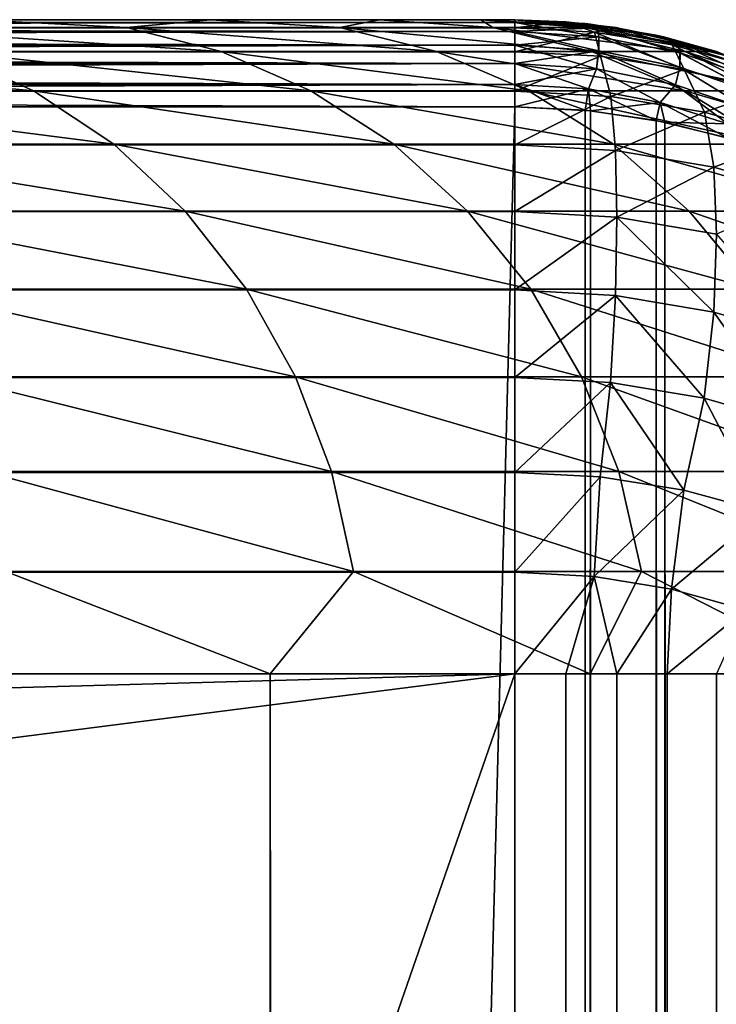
# Model space of a CAD drawing. Extents: x -547 to 547, y 0 to 578.
# Tile 470 of 472: x 544.36 to 545.96, y 575.74 to 578. Entities that reach past the tile are written whole.
import ezdxf

# ---------------------------------------------------------------- set-up
doc = ezdxf.new("R2010")
doc.units = 0
doc.header["$LTSCALE"] = 65.185185
for name, color, linetype in [('198', 7, 'CONTINUOUS'), ('199', 7, 'CONTINUOUS'), ('2', 7, 'CONTINUOUS'), ('20', 7, 'CONTINUOUS'), ('200', 7, 'CONTINUOUS'), ('225', 7, 'CONTINUOUS'), ('226', 7, 'CONTINUOUS'), ('228', 7, 'CONTINUOUS'), ('230', 7, 'CONTINUOUS'), ('3', 7, 'CONTINUOUS'), ('329', 7, 'CONTINUOUS'), ('333', 7, 'CONTINUOUS'), ('335', 7, 'CONTINUOUS'), ('719', 7, 'CONTINUOUS'), ('723', 7, 'CONTINUOUS'), ('724', 7, 'CONTINUOUS'), ('725', 7, 'CONTINUOUS'), ('734', 7, 'CONTINUOUS')]:
    doc.layers.add(name, color=color, linetype=linetype)

msp = doc.modelspace()

# ---------------------------------------------------------------- linework, layer by layer
at = {"layer": '198', "color": 7, "linetype": 'CONTINUOUS'}
for points in [[(545.5, 577.8, 42.9), (545.5, 1.5, 42.9), (545.6174, 1.5, 42.8954), (545.5, 577.8, 42.9)], [(545.6614, 577.7925, 42.8913), (545.5, 577.8, 42.9), (545.6174, 1.5, 42.8954), (545.6614, 577.7925, 42.8913)], [(545.7343, 1.5, 42.8816), (545.6614, 577.7925, 42.8913), (545.6174, 1.5, 42.8954), (545.7343, 1.5, 42.8816)], [(545.8246, 577.7692, 42.8645), (545.6614, 577.7925, 42.8913), (545.7343, 1.5, 42.8816), (545.8246, 577.7692, 42.8645)], [(545.8498, 1.5, 42.8587), (545.8246, 577.7692, 42.8645), (545.7343, 1.5, 42.8816), (545.8498, 1.5, 42.8587)], [(545.9885, 577.7291, 42.8182), (545.8246, 577.7692, 42.8645), (545.9632, 1.5, 42.8267), (545.9885, 577.7291, 42.8182)], [(545.9632, 1.5, 42.8267), (545.8246, 577.7692, 42.8645), (545.8498, 1.5, 42.8587), (545.9632, 1.5, 42.8267)]]:
    msp.add_3dface(points, dxfattribs=at)
at = {"layer": '199', "color": 7, "linetype": 'CONTINUOUS'}
for points in [[(545.5, 578, 42.7), (545.6614, 577.9913, 42.6925), (545.5, 578, -67.8), (545.5, 578, 42.7)], [(545.5, 578, -67.8), (545.6614, 577.9913, 42.6925), (545.6737, 577.9899, -67.7912), (545.5, 578, -67.8)], [(545.6614, 577.9913, 42.6925), (545.8246, 577.9645, 42.6692), (545.6737, 577.9899, -67.7912), (545.6614, 577.9913, 42.6925)], [(545.6737, 577.9899, -67.7912), (545.8246, 577.9645, 42.6692), (545.8446, 577.9599, -67.7652), (545.6737, 577.9899, -67.7912)], [(545.8246, 577.9645, 42.6692), (545.9885, 577.9182, 42.6291), (545.8446, 577.9599, -67.7652), (545.8246, 577.9645, 42.6692)], [(545.8446, 577.9599, -67.7652), (545.9885, 577.9182, 42.6291), (546.0093, 577.9109, -67.7228), (545.8446, 577.9599, -67.7652)]]:
    msp.add_3dface(points, dxfattribs=at)
at = {"layer": '2', "color": 7, "linetype": 'CONTINUOUS'}
for points in [[(530.5, 578, -67.8), (530.5, 578, 42.7), (545.5, 578, 42.7), (530.5, 578, -67.8)], [(530.5, 578, -67.8), (545.5, 578, 42.7), (545.5, 578, -67.8), (530.5, 578, -67.8)]]:
    msp.add_3dface(points, dxfattribs=at)
at = {"layer": '20', "color": 7, "linetype": 'CONTINUOUS'}
for points in [[(530.5, 577.8, 42.9), (530.5, 551.5, 42.9), (545.5, 1.5, 42.9), (530.5, 577.8, 42.9)], [(545.5, 577.8, 42.9), (530.5, 577.8, 42.9), (545.5, 1.5, 42.9), (545.5, 577.8, 42.9)]]:
    msp.add_3dface(points, dxfattribs=at)
at = {"layer": '200', "color": 7, "linetype": 'CONTINUOUS'}
for points in [[(545.5, 1.5, -68), (545.5, 577.8, -68), (545.6737, 577.7912, -67.9899), (545.5, 1.5, -68)], [(545.5, 1.5, -68), (545.6737, 577.7912, -67.9899), (545.7347, 1.5, -67.9815), (545.5, 1.5, -68)], [(545.6737, 577.7912, -67.9899), (545.8446, 577.7652, -67.9599), (545.7347, 1.5, -67.9815), (545.6737, 577.7912, -67.9899)], [(545.7347, 1.5, -67.9815), (545.8446, 577.7652, -67.9599), (545.834, 1.5, -67.9623), (545.7347, 1.5, -67.9815)], [(545.834, 1.5, -67.9623), (545.8446, 577.7652, -67.9599), (545.9636, 1.5, -67.9266), (545.834, 1.5, -67.9623)], [(545.8446, 577.7652, -67.9599), (546.0093, 577.7228, -67.9109), (545.9636, 1.5, -67.9266), (545.8446, 577.7652, -67.9599)]]:
    msp.add_3dface(points, dxfattribs=at)
at = {"layer": '225', "color": 7, "linetype": 'CONTINUOUS'}
for points in [[(530.5, 578, -67.8), (545.5, 578, -67.8), (545.5, 577.9932, -67.8518), (530.5, 578, -67.8)], [(530.5, 577.9932, -67.8518), (530.5, 578, -67.8), (545.5, 577.9932, -67.8518), (530.5, 577.9932, -67.8518)], [(530.5, 577.9732, -67.9), (530.5, 577.9932, -67.8518), (545.5, 577.9932, -67.8518), (530.5, 577.9732, -67.9)], [(545.5, 577.9732, -67.9), (530.5, 577.9732, -67.9), (545.5, 577.9932, -67.8518), (545.5, 577.9732, -67.9)], [(530.5, 577.9413, -67.9415), (530.5, 577.9732, -67.9), (545.5, 577.9732, -67.9), (530.5, 577.9413, -67.9415)], [(545.5, 577.9413, -67.9415), (530.5, 577.9413, -67.9415), (545.5, 577.9732, -67.9), (545.5, 577.9413, -67.9415)], [(530.5, 577.8999, -67.9733), (530.5, 577.9413, -67.9415), (545.5, 577.8999, -67.9733), (530.5, 577.8999, -67.9733)], [(545.5, 577.8999, -67.9733), (530.5, 577.9413, -67.9415), (545.5, 577.9413, -67.9415), (545.5, 577.8999, -67.9733)], [(530.5, 577.8516, -67.9932), (530.5, 577.8999, -67.9733), (545.5, 577.8516, -67.9932), (530.5, 577.8516, -67.9932)], [(545.5, 577.8516, -67.9932), (530.5, 577.8999, -67.9733), (545.5, 577.8999, -67.9733), (545.5, 577.8516, -67.9932)], [(545.5, 577.8, -68), (530.5, 577.8, -68), (530.5, 577.8516, -67.9932), (545.5, 577.8, -68)], [(545.5, 577.8, -68), (530.5, 577.8516, -67.9932), (545.5, 577.8516, -67.9932), (545.5, 577.8, -68)]]:
    msp.add_3dface(points, dxfattribs=at)
at = {"layer": '226', "color": 7, "linetype": 'CONTINUOUS'}
for points in [[(545.5, 578, -67.8), (545.6737, 577.9899, -67.7912), (545.5, 577.9932, -67.8518), (545.5, 578, -67.8)], [(545.5, 577.9932, -67.8518), (545.6737, 577.9899, -67.7912), (545.6899, 577.9811, -67.8415), (545.5, 577.9932, -67.8518)], [(545.5, 577.9732, -67.9), (545.5, 577.9932, -67.8518), (545.6899, 577.9811, -67.8415), (545.5, 577.9732, -67.9)], [(545.5, 577.9732, -67.9), (545.6899, 577.9811, -67.8415), (545.6927, 577.9606, -67.8895), (545.5, 577.9732, -67.9)], [(545.6737, 577.9899, -67.7912), (545.8446, 577.9599, -67.7652), (545.6899, 577.9811, -67.8415), (545.6737, 577.9899, -67.7912)], [(545.6899, 577.9811, -67.8415), (545.8446, 577.9599, -67.7652), (545.8741, 577.9456, -67.8115), (545.6899, 577.9811, -67.8415)], [(545.6899, 577.9811, -67.8415), (545.8741, 577.9456, -67.8115), (545.8793, 577.9237, -67.8586), (545.6899, 577.9811, -67.8415)], [(545.6927, 577.9606, -67.8895), (545.6899, 577.9811, -67.8415), (545.8793, 577.9237, -67.8586), (545.6927, 577.9606, -67.8895)], [(545.5, 577.9413, -67.9415), (545.5, 577.9732, -67.9), (545.6927, 577.9606, -67.8895), (545.5, 577.9413, -67.9415)], [(545.5, 577.9413, -67.9415), (545.6927, 577.9606, -67.8895), (545.6926, 577.9285, -67.9308), (545.5, 577.9413, -67.9415)], [(545.6926, 577.9285, -67.9308), (545.6927, 577.9606, -67.8895), (545.8787, 577.8911, -67.8994), (545.6926, 577.9285, -67.9308)], [(545.6927, 577.9606, -67.8895), (545.8793, 577.9237, -67.8586), (545.8787, 577.8911, -67.8994), (545.6927, 577.9606, -67.8895)], [(545.8446, 577.9599, -67.7652), (546.0093, 577.9109, -67.7228), (545.8741, 577.9456, -67.8115), (545.8446, 577.9599, -67.7652)], [(545.5, 577.8999, -67.9733), (545.5, 577.9413, -67.9415), (545.6926, 577.9285, -67.9308), (545.5, 577.8999, -67.9733)], [(545.8741, 577.9456, -67.8115), (546.0093, 577.9109, -67.7228), (546.0481, 577.8891, -67.7635), (545.8741, 577.9456, -67.8115)], [(545.8741, 577.9456, -67.8115), (546.0481, 577.8891, -67.7635), (546.0547, 577.8652, -67.8095), (545.8741, 577.9456, -67.8115)], [(545.8793, 577.9237, -67.8586), (545.8741, 577.9456, -67.8115), (546.0547, 577.8652, -67.8095), (545.8793, 577.9237, -67.8586)], [(545.5, 577.8999, -67.9733), (545.6926, 577.9285, -67.9308), (545.6876, 577.8874, -67.9628), (545.5, 577.8999, -67.9733)], [(545.6876, 577.8874, -67.9628), (545.6926, 577.9285, -67.9308), (545.8689, 577.851, -67.932), (545.6876, 577.8874, -67.9628)], [(545.6926, 577.9285, -67.9308), (545.8787, 577.8911, -67.8994), (545.8689, 577.851, -67.932), (545.6926, 577.9285, -67.9308)], [(545.8787, 577.8911, -67.8994), (545.8793, 577.9237, -67.8586), (546.0531, 577.8318, -67.8496), (545.8787, 577.8911, -67.8994)], [(545.8793, 577.9237, -67.8586), (546.0547, 577.8652, -67.8095), (546.0531, 577.8318, -67.8496), (545.8793, 577.9237, -67.8586)], [(545.5, 577.8516, -67.9932), (545.5, 577.8999, -67.9733), (545.6876, 577.8874, -67.9628), (545.5, 577.8516, -67.9932)], [(545.5, 577.8516, -67.9932), (545.6876, 577.8874, -67.9628), (545.6694, 577.8411, -67.9842), (545.5, 577.8516, -67.9932)], [(545.6694, 577.8411, -67.9842), (545.6876, 577.8874, -67.9628), (545.8338, 577.8103, -67.9577), (545.6694, 577.8411, -67.9842)], [(545.6876, 577.8874, -67.9628), (545.8689, 577.851, -67.932), (545.8338, 577.8103, -67.9577), (545.6876, 577.8874, -67.9628)], [(545.8689, 577.851, -67.932), (545.8787, 577.8911, -67.8994), (546.0386, 577.7934, -67.8831), (545.8689, 577.851, -67.932)], [(545.8787, 577.8911, -67.8994), (546.0531, 577.8318, -67.8496), (546.0386, 577.7934, -67.8831), (545.8787, 577.8911, -67.8994)], [(545.5, 577.8, -68), (545.5, 577.8516, -67.9932), (545.6694, 577.8411, -67.9842), (545.5, 577.8, -68)], [(545.8338, 577.8103, -67.9577), (545.8689, 577.851, -67.932), (545.9889, 577.7614, -67.9155), (545.8338, 577.8103, -67.9577)], [(545.8689, 577.851, -67.932), (546.0386, 577.7934, -67.8831), (545.9889, 577.7614, -67.9155), (545.8689, 577.851, -67.932)], [(545.6737, 577.7912, -67.9899), (545.5, 577.8, -68), (545.6694, 577.8411, -67.9842), (545.6737, 577.7912, -67.9899)], [(545.6737, 577.7912, -67.9899), (545.6694, 577.8411, -67.9842), (545.8338, 577.8103, -67.9577), (545.6737, 577.7912, -67.9899)], [(545.8446, 577.7652, -67.9599), (545.6737, 577.7912, -67.9899), (545.8338, 577.8103, -67.9577), (545.8446, 577.7652, -67.9599)], [(545.8446, 577.7652, -67.9599), (545.8338, 577.8103, -67.9577), (545.9889, 577.7614, -67.9155), (545.8446, 577.7652, -67.9599)], [(546.0093, 577.7228, -67.9109), (545.8446, 577.7652, -67.9599), (545.9889, 577.7614, -67.9155), (546.0093, 577.7228, -67.9109)]]:
    msp.add_3dface(points, dxfattribs=at)
at = {"layer": '228', "color": 7, "linetype": 'CONTINUOUS'}
for points in [[(545.5, 578, 42.7), (530.5, 578, 42.7), (530.5, 577.9932, 42.7518), (545.5, 578, 42.7)], [(545.5, 577.9932, 42.7518), (545.5, 578, 42.7), (530.5, 577.9932, 42.7518), (545.5, 577.9932, 42.7518)], [(545.5, 577.9732, 42.8), (545.5, 577.9932, 42.7518), (530.5, 577.9932, 42.7518), (545.5, 577.9732, 42.8)], [(530.5, 577.9732, 42.8), (545.5, 577.9732, 42.8), (530.5, 577.9932, 42.7518), (530.5, 577.9732, 42.8)], [(545.5, 577.9413, 42.8415), (545.5, 577.9732, 42.8), (530.5, 577.9732, 42.8), (545.5, 577.9413, 42.8415)], [(530.5, 577.9413, 42.8415), (545.5, 577.9413, 42.8415), (530.5, 577.9732, 42.8), (530.5, 577.9413, 42.8415)], [(545.5, 577.8999, 42.8733), (545.5, 577.9413, 42.8415), (530.5, 577.8999, 42.8733), (545.5, 577.8999, 42.8733)], [(530.5, 577.8999, 42.8733), (545.5, 577.9413, 42.8415), (530.5, 577.9413, 42.8415), (530.5, 577.8999, 42.8733)], [(545.5, 577.8516, 42.8932), (545.5, 577.8999, 42.8733), (530.5, 577.8516, 42.8932), (545.5, 577.8516, 42.8932)], [(530.5, 577.8516, 42.8932), (545.5, 577.8999, 42.8733), (530.5, 577.8999, 42.8733), (530.5, 577.8516, 42.8932)], [(530.5, 577.8, 42.9), (545.5, 577.8, 42.9), (545.5, 577.8516, 42.8932), (530.5, 577.8, 42.9)], [(530.5, 577.8, 42.9), (545.5, 577.8516, 42.8932), (530.5, 577.8516, 42.8932), (530.5, 577.8, 42.9)]]:
    msp.add_3dface(points, dxfattribs=at)
at = {"layer": '230', "color": 7, "linetype": 'CONTINUOUS'}
for points in [[(545.6614, 577.9913, 42.6925), (545.5, 578, 42.7), (545.6898, 577.9811, 42.7415), (545.6614, 577.9913, 42.6925)], [(545.5, 578, 42.7), (545.5, 577.9932, 42.7518), (545.6898, 577.9811, 42.7415), (545.5, 578, 42.7)], [(545.5, 577.9732, 42.8), (545.6927, 577.9606, 42.7895), (545.5, 577.9932, 42.7518), (545.5, 577.9732, 42.8)], [(545.5, 577.9932, 42.7518), (545.6927, 577.9606, 42.7895), (545.6898, 577.9811, 42.7415), (545.5, 577.9932, 42.7518)], [(545.8246, 577.9645, 42.6692), (545.6614, 577.9913, 42.6925), (545.6898, 577.9811, 42.7415), (545.8246, 577.9645, 42.6692)], [(545.8246, 577.9645, 42.6692), (545.6898, 577.9811, 42.7415), (545.8741, 577.9456, 42.7115), (545.8246, 577.9645, 42.6692)], [(545.6927, 577.9606, 42.7895), (545.8792, 577.9237, 42.7586), (545.6898, 577.9811, 42.7415), (545.6927, 577.9606, 42.7895)], [(545.6898, 577.9811, 42.7415), (545.8792, 577.9237, 42.7586), (545.8741, 577.9456, 42.7115), (545.6898, 577.9811, 42.7415)], [(545.5, 577.9413, 42.8415), (545.6925, 577.9285, 42.8308), (545.5, 577.9732, 42.8), (545.5, 577.9413, 42.8415)], [(545.5, 577.9732, 42.8), (545.6925, 577.9285, 42.8308), (545.6927, 577.9606, 42.7895), (545.5, 577.9732, 42.8)], [(545.6925, 577.9285, 42.8308), (545.8786, 577.8911, 42.7994), (545.6927, 577.9606, 42.7895), (545.6925, 577.9285, 42.8308)], [(545.6927, 577.9606, 42.7895), (545.8786, 577.8911, 42.7994), (545.8792, 577.9237, 42.7586), (545.6927, 577.9606, 42.7895)], [(545.9885, 577.9182, 42.6291), (545.8246, 577.9645, 42.6692), (545.8741, 577.9456, 42.7115), (545.9885, 577.9182, 42.6291)], [(545.5, 577.8999, 42.8733), (545.6876, 577.8874, 42.8628), (545.5, 577.9413, 42.8415), (545.5, 577.8999, 42.8733)], [(545.5, 577.9413, 42.8415), (545.6876, 577.8874, 42.8628), (545.6925, 577.9285, 42.8308), (545.5, 577.9413, 42.8415)], [(545.9885, 577.9182, 42.6291), (545.8741, 577.9456, 42.7115), (546.0481, 577.8891, 42.6635), (545.9885, 577.9182, 42.6291)], [(545.8792, 577.9237, 42.7586), (546.0546, 577.8652, 42.7095), (545.8741, 577.9456, 42.7115), (545.8792, 577.9237, 42.7586)], [(545.8741, 577.9456, 42.7115), (546.0546, 577.8652, 42.7095), (546.0481, 577.8891, 42.6635), (545.8741, 577.9456, 42.7115)], [(545.6876, 577.8874, 42.8628), (545.8688, 577.851, 42.832), (545.6925, 577.9285, 42.8308), (545.6876, 577.8874, 42.8628)], [(545.6925, 577.9285, 42.8308), (545.8688, 577.851, 42.832), (545.8786, 577.8911, 42.7994), (545.6925, 577.9285, 42.8308)], [(545.8786, 577.8911, 42.7994), (546.0531, 577.8318, 42.7497), (545.8792, 577.9237, 42.7586), (545.8786, 577.8911, 42.7994)], [(545.8792, 577.9237, 42.7586), (546.0531, 577.8318, 42.7497), (546.0546, 577.8652, 42.7095), (545.8792, 577.9237, 42.7586)], [(545.5, 577.8516, 42.8932), (545.6693, 577.8411, 42.8842), (545.5, 577.8999, 42.8733), (545.5, 577.8516, 42.8932)], [(545.5, 577.8999, 42.8733), (545.6693, 577.8411, 42.8842), (545.6876, 577.8874, 42.8628), (545.5, 577.8999, 42.8733)], [(545.6693, 577.8411, 42.8842), (545.8336, 577.8104, 42.8578), (545.6876, 577.8874, 42.8628), (545.6693, 577.8411, 42.8842)], [(545.6876, 577.8874, 42.8628), (545.8336, 577.8104, 42.8578), (545.8688, 577.851, 42.832), (545.6876, 577.8874, 42.8628)], [(545.8688, 577.851, 42.832), (546.0385, 577.7934, 42.7831), (545.8786, 577.8911, 42.7994), (545.8688, 577.851, 42.832)], [(545.8786, 577.8911, 42.7994), (546.0385, 577.7934, 42.7831), (546.0531, 577.8318, 42.7497), (545.8786, 577.8911, 42.7994)], [(545.5, 577.8, 42.9), (545.6614, 577.7925, 42.8913), (545.5, 577.8516, 42.8932), (545.5, 577.8, 42.9)], [(545.5, 577.8516, 42.8932), (545.6614, 577.7925, 42.8913), (545.6693, 577.8411, 42.8842), (545.5, 577.8516, 42.8932)], [(545.8336, 577.8104, 42.8578), (545.9887, 577.7615, 42.8156), (545.8688, 577.851, 42.832), (545.8336, 577.8104, 42.8578)], [(545.8688, 577.851, 42.832), (545.9887, 577.7615, 42.8156), (546.0385, 577.7934, 42.7831), (545.8688, 577.851, 42.832)], [(545.6614, 577.7925, 42.8913), (545.8246, 577.7692, 42.8645), (545.6693, 577.8411, 42.8842), (545.6614, 577.7925, 42.8913)], [(545.6693, 577.8411, 42.8842), (545.8246, 577.7692, 42.8645), (545.8336, 577.8104, 42.8578), (545.6693, 577.8411, 42.8842)], [(545.8246, 577.7692, 42.8645), (545.9885, 577.7291, 42.8182), (545.8336, 577.8104, 42.8578), (545.8246, 577.7692, 42.8645)], [(545.8336, 577.8104, 42.8578), (545.9885, 577.7291, 42.8182), (545.9887, 577.7615, 42.8156), (545.8336, 577.8104, 42.8578)]]:
    msp.add_3dface(points, dxfattribs=at)
at = {"layer": '3', "color": 7, "linetype": 'CONTINUOUS'}
for points in [[(530.5, 577.8, -68), (545.5, 577.8, -68), (530.5, 1.5, -68), (530.5, 577.8, -68)], [(530.5, 1.5, -68), (545.5, 577.8, -68), (545.5, 1.5, -68), (530.5, 1.5, -68)]]:
    msp.add_3dface(points, dxfattribs=at)
at = {"layer": '329', "color": 7, "linetype": 'CONTINUOUS'}
for points in [[(545.5, 578, 46), (545.5, 578, 44.5), (-545.5, 578, 44.5), (545.5, 578, 46)], [(545.4222, 578, 47.7844), (545.5, 578, 46), (-545.5, 578, 44.5), (545.4222, 578, 47.7844)], [(544.2642, 578, 53.01), (544.8019, 578, 51.3041), (-545.5, 578, 44.5), (544.2642, 578, 53.01)], [(544.8019, 578, 51.3041), (545.1889, 578, 49.558), (-545.5, 578, 44.5), (544.8019, 578, 51.3041)], [(545.1889, 578, 49.558), (545.4222, 578, 47.7844), (-545.5, 578, 44.5), (545.1889, 578, 49.558)]]:
    msp.add_3dface(points, dxfattribs=at)
at = {"layer": '333', "color": 7, "linetype": 'CONTINUOUS'}
for points in [[(544.9388, 576.5, 55.2976), (544.0526, 576.5, 57), (544.9388, 1.5, 55.2976), (544.9388, 576.5, 55.2976)], [(544.9388, 1.5, 55.2976), (544.0526, 576.5, 57), (544.0526, 1.5, 57), (544.9388, 1.5, 55.2976)], [(545.6732, 576.5, 53.5244), (544.9388, 576.5, 55.2976), (545.6732, 1.5, 53.5244), (545.6732, 576.5, 53.5244)], [(545.6732, 1.5, 53.5244), (544.9388, 576.5, 55.2976), (544.9388, 1.5, 55.2976), (545.6732, 1.5, 53.5244)], [(546.2504, 576.5, 51.694), (545.6732, 576.5, 53.5244), (546.2504, 1.5, 51.694), (546.2504, 576.5, 51.694)], [(546.2504, 1.5, 51.694), (545.6732, 576.5, 53.5244), (545.6732, 1.5, 53.5244), (546.2504, 1.5, 51.694)]]:
    msp.add_3dface(points, dxfattribs=at)
at = {"layer": '335', "color": 7, "linetype": 'CONTINUOUS'}
for points in [[(-349, 551.5, 43), (-545.5, 576.5, 43), (545.5, 576.5, 43), (-349, 551.5, 43)], [(349, 551.5, 43), (-349, 551.5, 43), (545.5, 576.5, 43), (349, 551.5, 43)], [(349, 9.5, 43), (349, 551.5, 43), (545.5, 576.5, 43), (349, 9.5, 43)], [(545.5, 1.5, 43), (349, 9.5, 43), (545.5, 576.5, 43), (545.5, 1.5, 43)]]:
    msp.add_3dface(points, dxfattribs=at)
at = {"layer": '719', "color": 7, "linetype": 'CONTINUOUS'}
for points in [[(-545.5, 578, 44.5), (545.5, 578, 44.5), (545.5, 577.9815, 44.2653), (-545.5, 578, 44.5)], [(-545.5, 577.9815, 44.2653), (-545.5, 578, 44.5), (545.5, 577.9815, 44.2653), (-545.5, 577.9815, 44.2653)], [(-545.5, 577.9645, 44.1757), (-545.5, 577.9815, 44.2653), (545.5, 577.9265, 44.0363), (-545.5, 577.9645, 44.1757)], [(545.5, 577.9265, 44.0363), (-545.5, 577.9815, 44.2653), (545.5, 577.9815, 44.2653), (545.5, 577.9265, 44.0363)], [(-545.5, 577.9266, 44.0364), (-545.5, 577.9645, 44.1757), (545.5, 577.9265, 44.0363), (-545.5, 577.9266, 44.0364)], [(-545.5, 577.8645, 43.8769), (-545.5, 577.9266, 44.0364), (545.5, 577.9265, 44.0363), (-545.5, 577.8645, 43.8769)], [(545.5, 577.8363, 43.8186), (-545.5, 577.8645, 43.8769), (545.5, 577.9265, 44.0363), (545.5, 577.8363, 43.8186)], [(-545.5, 577.8364, 43.8189), (-545.5, 577.8645, 43.8769), (545.5, 577.8363, 43.8186), (-545.5, 577.8364, 43.8189)], [(-545.5, 577.7181, 43.6247), (-545.5, 577.8364, 43.8189), (545.5, 577.8363, 43.8186), (-545.5, 577.7181, 43.6247)], [(545.5, 577.7131, 43.6178), (-545.5, 577.7181, 43.6247), (545.5, 577.8363, 43.8186), (545.5, 577.7131, 43.6178)], [(-545.5, 577.5605, 43.4392), (-545.5, 577.7181, 43.6247), (545.5, 577.7131, 43.6178), (-545.5, 577.5605, 43.4392)], [(545.5, 577.56, 43.4387), (-545.5, 577.5605, 43.4392), (545.5, 577.7131, 43.6178), (545.5, 577.56, 43.4387)], [(-545.5, 577.5477, 43.4266), (-545.5, 577.5605, 43.4392), (545.5, 577.56, 43.4387), (-545.5, 577.5477, 43.4266)], [(545.5, 577.3807, 43.2858), (-545.5, 577.5477, 43.4266), (545.5, 577.56, 43.4387), (545.5, 577.3807, 43.2858)], [(-545.5, 577.3814, 43.2863), (-545.5, 577.5477, 43.4266), (545.5, 577.3807, 43.2858), (-545.5, 577.3814, 43.2863)], [(-545.5, 577.3675, 43.2763), (-545.5, 577.3814, 43.2863), (545.5, 577.3807, 43.2858), (-545.5, 577.3675, 43.2763)], [(545.5, 577.1797, 43.1628), (-545.5, 577.3675, 43.2763), (545.5, 577.3807, 43.2858), (545.5, 577.1797, 43.1628)], [(-545.5, 577.1863, 43.1662), (-545.5, 577.3675, 43.2763), (545.5, 577.1797, 43.1628), (-545.5, 577.1863, 43.1662)], [(-545.5, 577.0105, 43.0895), (-545.5, 577.1863, 43.1662), (545.5, 577.1797, 43.1628), (-545.5, 577.0105, 43.0895)], [(545.5, 576.962, 43.0729), (-545.5, 577.0105, 43.0895), (545.5, 577.1797, 43.1628), (545.5, 576.962, 43.0729)], [(-545.5, 576.9632, 43.0733), (-545.5, 577.0105, 43.0895), (545.5, 576.962, 43.0729), (-545.5, 576.9632, 43.0733)], [(-545.5, 576.8379, 43.0386), (-545.5, 576.9632, 43.0733), (545.5, 576.962, 43.0729), (-545.5, 576.8379, 43.0386)], [(545.5, 576.7328, 43.0182), (-545.5, 576.8379, 43.0386), (545.5, 576.962, 43.0729), (545.5, 576.7328, 43.0182)], [(-545.5, 576.7343, 43.0184), (-545.5, 576.8379, 43.0386), (545.5, 576.7328, 43.0182), (-545.5, 576.7343, 43.0184)], [(-545.5, 576.6676, 43.0094), (-545.5, 576.7343, 43.0184), (545.5, 576.7328, 43.0182), (-545.5, 576.6676, 43.0094)], [(545.5, 576.5, 43), (-545.5, 576.6676, 43.0094), (545.5, 576.7328, 43.0182), (545.5, 576.5, 43)], [(545.5, 576.5, 43), (-545.5, 576.5, 43), (-545.5, 576.6676, 43.0094), (545.5, 576.5, 43)]]:
    msp.add_3dface(points, dxfattribs=at)
at = {"layer": '723', "color": 7, "linetype": 'CONTINUOUS'}
for points in [[(544.6094, 577.9818, 52.7319), (544.2642, 578, 53.01), (543.9865, 577.9818, 54.3283), (544.6094, 577.9818, 52.7319)], [(544.8019, 578, 51.3041), (544.2642, 578, 53.01), (544.6094, 577.9818, 52.7319), (544.8019, 578, 51.3041)], [(545.0984, 577.9818, 51.0896), (544.8019, 578, 51.3041), (544.6094, 577.9818, 52.7319), (545.0984, 577.9818, 51.0896)], [(545.1889, 578, 49.558), (544.8019, 578, 51.3041), (545.0984, 577.9818, 51.0896), (545.1889, 578, 49.558)], [(545.45, 577.9818, 49.4125), (545.1889, 578, 49.558), (545.0984, 577.9818, 51.0896), (545.45, 577.9818, 49.4125)], [(545.4222, 578, 47.7844), (545.1889, 578, 49.558), (545.45, 577.9818, 49.4125), (545.4222, 578, 47.7844)], [(545.7328, 577.9818, 46), (545.5, 578, 46), (545.4222, 578, 47.7844), (545.7328, 577.9818, 46)], [(545.7328, 577.9818, 46), (545.4222, 578, 47.7844), (545.662, 577.9818, 47.7121), (545.7328, 577.9818, 46)], [(545.662, 577.9818, 47.7121), (545.4222, 578, 47.7844), (545.45, 577.9818, 49.4125), (545.662, 577.9818, 47.7121)], [(544.6094, 577.9818, 52.7319), (543.9865, 577.9818, 54.3283), (544.8262, 577.9271, 52.8063), (544.6094, 577.9818, 52.7319)], [(544.8262, 577.9271, 52.8063), (543.9865, 577.9818, 54.3283), (544.1964, 577.9271, 54.4203), (544.8262, 577.9271, 52.8063)], [(545.0984, 577.9818, 51.0896), (544.6094, 577.9818, 52.7319), (545.3205, 577.9271, 51.1459), (545.0984, 577.9818, 51.0896)], [(545.3205, 577.9271, 51.1459), (544.6094, 577.9818, 52.7319), (544.8262, 577.9271, 52.8063), (545.3205, 577.9271, 51.1459)], [(545.45, 577.9818, 49.4125), (545.0984, 577.9818, 51.0896), (545.6761, 577.9271, 49.4502), (545.45, 577.9818, 49.4125)], [(545.6761, 577.9271, 49.4502), (545.0984, 577.9818, 51.0896), (545.3205, 577.9271, 51.1459), (545.6761, 577.9271, 49.4502)], [(545.662, 577.9818, 47.7121), (545.45, 577.9818, 49.4125), (545.8904, 577.9271, 47.731), (545.662, 577.9818, 47.7121)], [(545.8904, 577.9271, 47.731), (545.45, 577.9818, 49.4125), (545.6761, 577.9271, 49.4502), (545.8904, 577.9271, 47.731)], [(545.962, 577.9271, 46), (545.7328, 577.9818, 46), (545.662, 577.9818, 47.7121), (545.962, 577.9271, 46)], [(545.962, 577.9271, 46), (545.662, 577.9818, 47.7121), (545.8904, 577.9271, 47.731), (545.962, 577.9271, 46)], [(544.1964, 577.9271, 54.4203), (543.4355, 577.9271, 55.9768), (544.3958, 577.8372, 54.5078), (544.1964, 577.9271, 54.4203)], [(544.3958, 577.8372, 54.5078), (543.4355, 577.9271, 55.9768), (543.627, 577.8372, 56.0804), (544.3958, 577.8372, 54.5078)], [(544.8262, 577.9271, 52.8063), (544.1964, 577.9271, 54.4203), (545.0321, 577.8372, 52.877), (544.8262, 577.9271, 52.8063)], [(545.0321, 577.8372, 52.877), (544.1964, 577.9271, 54.4203), (544.3958, 577.8372, 54.5078), (545.0321, 577.8372, 52.877)], [(545.3205, 577.9271, 51.1459), (544.8262, 577.9271, 52.8063), (545.5316, 577.8372, 51.1993), (545.3205, 577.9271, 51.1459)], [(545.5316, 577.8372, 51.1993), (544.8262, 577.9271, 52.8063), (545.0321, 577.8372, 52.877), (545.5316, 577.8372, 51.1993)], [(545.6761, 577.9271, 49.4502), (545.3205, 577.9271, 51.1459), (545.8909, 577.8372, 49.4861), (545.6761, 577.9271, 49.4502)], [(545.8909, 577.8372, 49.4861), (545.3205, 577.9271, 51.1459), (545.5316, 577.8372, 51.1993), (545.8909, 577.8372, 49.4861)], [(545.8904, 577.9271, 47.731), (545.6761, 577.9271, 49.4502), (546.1074, 577.8372, 47.749), (545.8904, 577.9271, 47.731)], [(546.1074, 577.8372, 47.749), (545.6761, 577.9271, 49.4502), (545.8909, 577.8372, 49.4861), (546.1074, 577.8372, 47.749)], [(546.1797, 577.8372, 46), (545.962, 577.9271, 46), (545.8904, 577.9271, 47.731), (546.1797, 577.8372, 46)], [(546.1797, 577.8372, 46), (545.8904, 577.9271, 47.731), (546.1074, 577.8372, 47.749), (546.1797, 577.8372, 46)], [(544.3958, 577.8372, 54.5078), (543.627, 577.8372, 56.0804), (544.5799, 577.7142, 54.5885), (544.3958, 577.8372, 54.5078)], [(544.5799, 577.7142, 54.5885), (543.627, 577.8372, 56.0804), (543.8038, 577.7142, 56.1761), (544.5799, 577.7142, 54.5885)], [(545.0321, 577.8372, 52.877), (544.3958, 577.8372, 54.5078), (545.2223, 577.7142, 52.9423), (545.0321, 577.8372, 52.877)], [(545.2223, 577.7142, 52.9423), (544.3958, 577.8372, 54.5078), (544.5799, 577.7142, 54.5885), (545.2223, 577.7142, 52.9423)], [(545.5316, 577.8372, 51.1993), (545.0321, 577.8372, 52.877), (545.7265, 577.7142, 51.2487), (545.5316, 577.8372, 51.1993)], [(545.7265, 577.7142, 51.2487), (545.0321, 577.8372, 52.877), (545.2223, 577.7142, 52.9423), (545.7265, 577.7142, 51.2487)], [(545.8909, 577.8372, 49.4861), (545.5316, 577.8372, 51.1993), (546.0891, 577.7142, 49.5192), (545.8909, 577.8372, 49.4861)], [(546.0891, 577.7142, 49.5192), (545.5316, 577.8372, 51.1993), (545.7265, 577.7142, 51.2487), (546.0891, 577.7142, 49.5192)], [(546.1074, 577.8372, 47.749), (545.8909, 577.8372, 49.4861), (546.3077, 577.7142, 47.7656), (546.1074, 577.8372, 47.749)], [(546.3077, 577.7142, 47.7656), (545.8909, 577.8372, 49.4861), (546.0891, 577.7142, 49.5192), (546.3077, 577.7142, 47.7656)], [(544.5799, 577.7142, 54.5885), (543.8038, 577.7142, 56.1761), (544.7441, 577.5613, 54.6606), (544.5799, 577.7142, 54.5885)], [(544.7441, 577.5613, 54.6606), (543.8038, 577.7142, 56.1761), (543.9614, 577.5613, 56.2614), (544.7441, 577.5613, 54.6606)], [(545.2223, 577.7142, 52.9423), (544.5799, 577.7142, 54.5885), (545.3918, 577.5613, 53.0005), (545.2223, 577.7142, 52.9423)], [(545.3918, 577.5613, 53.0005), (544.5799, 577.7142, 54.5885), (544.7441, 577.5613, 54.6606), (545.3918, 577.5613, 53.0005)], [(545.7265, 577.7142, 51.2487), (545.2223, 577.7142, 52.9423), (545.9003, 577.5613, 51.2927), (545.7265, 577.7142, 51.2487)], [(545.9003, 577.5613, 51.2927), (545.2223, 577.7142, 52.9423), (545.3918, 577.5613, 53.0005), (545.9003, 577.5613, 51.2927)], [(546.0891, 577.7142, 49.5192), (545.7265, 577.7142, 51.2487), (546.2659, 577.5613, 49.5487), (546.0891, 577.7142, 49.5192)], [(546.2659, 577.5613, 49.5487), (545.7265, 577.7142, 51.2487), (545.9003, 577.5613, 51.2927), (546.2659, 577.5613, 49.5487)], [(544.7441, 577.5613, 54.6606), (543.9614, 577.5613, 56.2614), (544.8843, 577.3822, 54.7221), (544.7441, 577.5613, 54.6606)], [(544.8843, 577.3822, 54.7221), (543.9614, 577.5613, 56.2614), (544.0961, 577.3822, 56.3343), (544.8843, 577.3822, 54.7221)], [(545.3918, 577.5613, 53.0005), (544.7441, 577.5613, 54.6606), (545.5366, 577.3822, 53.0502), (545.3918, 577.5613, 53.0005)], [(545.5366, 577.3822, 53.0502), (544.7441, 577.5613, 54.6606), (544.8843, 577.3822, 54.7221), (545.5366, 577.3822, 53.0502)], [(545.9003, 577.5613, 51.2927), (545.3918, 577.5613, 53.0005), (546.0487, 577.3822, 51.3303), (545.9003, 577.5613, 51.2927)], [(546.0487, 577.3822, 51.3303), (545.3918, 577.5613, 53.0005), (545.5366, 577.3822, 53.0502), (546.0487, 577.3822, 51.3303)], [(546.2659, 577.5613, 49.5487), (545.9003, 577.5613, 51.2927), (546.417, 577.3822, 49.5739), (546.2659, 577.5613, 49.5487)], [(546.417, 577.3822, 49.5739), (545.9003, 577.5613, 51.2927), (546.0487, 577.3822, 51.3303), (546.417, 577.3822, 49.5739)], [(544.8843, 577.3822, 54.7221), (544.0961, 577.3822, 56.3343), (544.9971, 577.1814, 54.7715), (544.8843, 577.3822, 54.7221)], [(544.9971, 577.1814, 54.7715), (544.0961, 577.3822, 56.3343), (544.2044, 577.1814, 56.3929), (544.9971, 577.1814, 54.7715)], [(545.5366, 577.3822, 53.0502), (544.8843, 577.3822, 54.7221), (545.6531, 577.1814, 53.0902), (545.5366, 577.3822, 53.0502)], [(545.6531, 577.1814, 53.0902), (544.8843, 577.3822, 54.7221), (544.9971, 577.1814, 54.7715), (545.6531, 577.1814, 53.0902)], [(546.0487, 577.3822, 51.3303), (545.5366, 577.3822, 53.0502), (546.1681, 577.1814, 51.3605), (546.0487, 577.3822, 51.3303)], [(546.1681, 577.1814, 51.3605), (545.5366, 577.3822, 53.0502), (545.6531, 577.1814, 53.0902), (546.1681, 577.1814, 51.3605)], [(544.9971, 577.1814, 54.7715), (544.2044, 577.1814, 56.3929), (545.0797, 576.9637, 54.8078), (544.9971, 577.1814, 54.7715)], [(545.0797, 576.9637, 54.8078), (544.2044, 577.1814, 56.3929), (544.2838, 576.9637, 56.4359), (545.0797, 576.9637, 54.8078)], [(545.6531, 577.1814, 53.0902), (544.9971, 577.1814, 54.7715), (545.7385, 576.9637, 53.1195), (545.6531, 577.1814, 53.0902)], [(545.7385, 576.9637, 53.1195), (544.9971, 577.1814, 54.7715), (545.0797, 576.9637, 54.8078), (545.7385, 576.9637, 53.1195)], [(546.1681, 577.1814, 51.3605), (545.6531, 577.1814, 53.0902), (546.2556, 576.9637, 51.3826), (546.1681, 577.1814, 51.3605)], [(546.2556, 576.9637, 51.3826), (545.6531, 577.1814, 53.0902), (545.7385, 576.9637, 53.1195), (546.2556, 576.9637, 51.3826)], [(545.0797, 576.9637, 54.8078), (544.2838, 576.9637, 56.4359), (545.1301, 576.7347, 54.8299), (545.0797, 576.9637, 54.8078)], [(545.1301, 576.7347, 54.8299), (544.2838, 576.9637, 56.4359), (544.3322, 576.7347, 56.4621), (545.1301, 576.7347, 54.8299)], [(545.7385, 576.9637, 53.1195), (545.0797, 576.9637, 54.8078), (545.7905, 576.7347, 53.1374), (545.7385, 576.9637, 53.1195)], [(545.7905, 576.7347, 53.1374), (545.0797, 576.9637, 54.8078), (545.1301, 576.7347, 54.8299), (545.7905, 576.7347, 53.1374)], [(546.2556, 576.9637, 51.3826), (545.7385, 576.9637, 53.1195), (546.3089, 576.7347, 51.3961), (546.2556, 576.9637, 51.3826)], [(546.3089, 576.7347, 51.3961), (545.7385, 576.9637, 53.1195), (545.7905, 576.7347, 53.1374), (546.3089, 576.7347, 51.3961)], [(544.0526, 576.5, 57), (544.9388, 576.5, 55.2976), (544.3322, 576.7347, 56.4621), (544.0526, 576.5, 57)], [(544.9388, 576.5, 55.2976), (545.1301, 576.7347, 54.8299), (544.3322, 576.7347, 56.4621), (544.9388, 576.5, 55.2976)], [(544.9388, 576.5, 55.2976), (545.6732, 576.5, 53.5244), (545.1301, 576.7347, 54.8299), (544.9388, 576.5, 55.2976)], [(545.6732, 576.5, 53.5244), (545.7905, 576.7347, 53.1374), (545.1301, 576.7347, 54.8299), (545.6732, 576.5, 53.5244)], [(545.6732, 576.5, 53.5244), (546.2504, 576.5, 51.694), (545.7905, 576.7347, 53.1374), (545.6732, 576.5, 53.5244)], [(546.2504, 576.5, 51.694), (546.3089, 576.7347, 51.3961), (545.7905, 576.7347, 53.1374), (546.2504, 576.5, 51.694)]]:
    msp.add_3dface(points, dxfattribs=at)
at = {"layer": '724', "color": 7, "linetype": 'CONTINUOUS'}
for points in [[(545.5, 578, 46), (545.7328, 577.9818, 46), (545.5, 578, 44.5), (545.5, 578, 46)], [(545.5, 578, 44.5), (545.7328, 577.9818, 46), (545.6174, 577.9954, 44.5), (545.5, 578, 44.5)], [(545.6174, 577.9954, 44.5), (545.7328, 577.9818, 46), (545.7343, 577.9816, 44.5), (545.6174, 577.9954, 44.5)], [(545.7328, 577.9818, 46), (545.962, 577.9271, 46), (545.7343, 577.9816, 44.5), (545.7328, 577.9818, 46)], [(545.7343, 577.9816, 44.5), (545.962, 577.9271, 46), (545.8498, 577.9587, 44.5), (545.7343, 577.9816, 44.5)], [(545.8498, 577.9587, 44.5), (545.962, 577.9271, 46), (545.9632, 577.9267, 44.5), (545.8498, 577.9587, 44.5)], [(545.962, 577.9271, 46), (546.1797, 577.8372, 46), (545.9632, 577.9267, 44.5), (545.962, 577.9271, 46)]]:
    msp.add_3dface(points, dxfattribs=at)
at = {"layer": '725', "color": 7, "linetype": 'CONTINUOUS'}
for points in [[(545.5, 1.5, 43), (545.5, 576.5, 43), (545.6174, 576.5, 43.0046), (545.5, 1.5, 43)], [(545.7343, 576.5, 43.0184), (545.5, 1.5, 43), (545.6174, 576.5, 43.0046), (545.7343, 576.5, 43.0184)], [(545.5, 1.5, 43), (545.7343, 576.5, 43.0184), (545.7347, 1.5, 43.0185), (545.5, 1.5, 43)], [(545.7343, 576.5, 43.0184), (545.8498, 576.5, 43.0413), (545.7347, 1.5, 43.0185), (545.7343, 576.5, 43.0184)], [(545.8498, 576.5, 43.0413), (545.9632, 576.5, 43.0733), (545.7347, 1.5, 43.0185), (545.8498, 576.5, 43.0413)], [(545.7347, 1.5, 43.0185), (545.9632, 576.5, 43.0733), (545.9635, 1.5, 43.0734), (545.7347, 1.5, 43.0185)]]:
    msp.add_3dface(points, dxfattribs=at)
at = {"layer": '734', "color": 7, "linetype": 'CONTINUOUS'}
for points in [[(545.5, 578, 44.5), (545.6174, 577.9954, 44.5), (545.5, 577.9815, 44.2653), (545.5, 578, 44.5)], [(545.5, 577.9815, 44.2653), (545.6174, 577.9954, 44.5), (545.6828, 577.9717, 44.2751), (545.5, 577.9815, 44.2653)], [(545.5, 577.9265, 44.0363), (545.5, 577.9815, 44.2653), (545.6828, 577.9717, 44.2751), (545.5, 577.9265, 44.0363)], [(545.6174, 577.9954, 44.5), (545.7343, 577.9816, 44.5), (545.6828, 577.9717, 44.2751), (545.6174, 577.9954, 44.5)], [(545.7343, 577.9816, 44.5), (545.8614, 577.9426, 44.3043), (545.6828, 577.9717, 44.2751), (545.7343, 577.9816, 44.5)], [(545.7343, 577.9816, 44.5), (545.8498, 577.9587, 44.5), (545.8614, 577.9426, 44.3043), (545.7343, 577.9816, 44.5)], [(545.6966, 577.9162, 44.0465), (545.5, 577.9265, 44.0363), (545.6828, 577.9717, 44.2751), (545.6966, 577.9162, 44.0465)], [(545.8889, 577.8856, 44.0771), (545.6966, 577.9162, 44.0465), (545.6828, 577.9717, 44.2751), (545.8889, 577.8856, 44.0771)], [(545.8614, 577.9426, 44.3043), (545.8889, 577.8856, 44.0771), (545.6828, 577.9717, 44.2751), (545.8614, 577.9426, 44.3043)], [(545.8498, 577.9587, 44.5), (545.9632, 577.9267, 44.5), (545.8614, 577.9426, 44.3043), (545.8498, 577.9587, 44.5)], [(545.9632, 577.9267, 44.5), (546.0317, 577.8948, 44.3521), (545.8614, 577.9426, 44.3043), (545.9632, 577.9267, 44.5)], [(546.0727, 577.8354, 44.1274), (545.8889, 577.8856, 44.0771), (545.8614, 577.9426, 44.3043), (546.0727, 577.8354, 44.1274)], [(546.0317, 577.8948, 44.3521), (546.0727, 577.8354, 44.1274), (545.8614, 577.9426, 44.3043), (546.0317, 577.8948, 44.3521)], [(545.5, 577.8363, 43.8186), (545.5, 577.9265, 44.0363), (545.6966, 577.9162, 44.0465), (545.5, 577.8363, 43.8186)], [(545.7202, 577.8242, 43.8307), (545.5, 577.8363, 43.8186), (545.6966, 577.9162, 44.0465), (545.7202, 577.8242, 43.8307)], [(545.8889, 577.8856, 44.0771), (545.7202, 577.8242, 43.8307), (545.6966, 577.9162, 44.0465), (545.8889, 577.8856, 44.0771)], [(545.9351, 577.7882, 43.8667), (545.7202, 577.8242, 43.8307), (545.8889, 577.8856, 44.0771), (545.9351, 577.7882, 43.8667)], [(546.0727, 577.8354, 44.1274), (545.9351, 577.7882, 43.8667), (545.8889, 577.8856, 44.0771), (546.0727, 577.8354, 44.1274)], [(545.5, 577.7131, 43.6178), (545.5, 577.8363, 43.8186), (545.7202, 577.8242, 43.8307), (545.5, 577.7131, 43.6178)], [(545.7314, 577.7003, 43.6306), (545.5, 577.7131, 43.6178), (545.7202, 577.8242, 43.8307), (545.7314, 577.7003, 43.6306)], [(545.9351, 577.7882, 43.8667), (545.7314, 577.7003, 43.6306), (545.7202, 577.8242, 43.8307), (545.9351, 577.7882, 43.8667)], [(546.1396, 577.7292, 43.9256), (545.9351, 577.7882, 43.8667), (546.0727, 577.8354, 44.1274), (546.1396, 577.7292, 43.9256)], [(545.9571, 577.662, 43.6689), (545.7314, 577.7003, 43.6306), (545.9351, 577.7882, 43.8667), (545.9571, 577.662, 43.6689)], [(546.1396, 577.7292, 43.9256), (545.9571, 577.662, 43.6689), (545.9351, 577.7882, 43.8667), (546.1396, 577.7292, 43.9256)], [(546.1717, 577.5993, 43.7316), (545.9571, 577.662, 43.6689), (546.1396, 577.7292, 43.9256), (546.1717, 577.5993, 43.7316)], [(545.5, 577.56, 43.4387), (545.5, 577.7131, 43.6178), (545.7314, 577.7003, 43.6306), (545.5, 577.56, 43.4387)], [(545.7346, 577.5469, 43.4517), (545.5, 577.56, 43.4387), (545.7314, 577.7003, 43.6306), (545.7346, 577.5469, 43.4517)], [(545.9571, 577.662, 43.6689), (545.7346, 577.5469, 43.4517), (545.7314, 577.7003, 43.6306), (545.9571, 577.662, 43.6689)], [(545.9633, 577.5081, 43.4905), (545.7346, 577.5469, 43.4517), (545.9571, 577.662, 43.6689), (545.9633, 577.5081, 43.4905)], [(546.1717, 577.5993, 43.7316), (545.9633, 577.5081, 43.4905), (545.9571, 577.662, 43.6689), (546.1717, 577.5993, 43.7316)], [(545.5, 577.3807, 43.2858), (545.5, 577.56, 43.4387), (545.7346, 577.5469, 43.4517), (545.5, 577.3807, 43.2858)], [(545.7312, 577.3679, 43.2986), (545.5, 577.3807, 43.2858), (545.7346, 577.5469, 43.4517), (545.7312, 577.3679, 43.2986)], [(545.9566, 577.3297, 43.3368), (545.7312, 577.3679, 43.2986), (545.7346, 577.5469, 43.4517), (545.9566, 577.3297, 43.3368)], [(545.9633, 577.5081, 43.4905), (545.9566, 577.3297, 43.3368), (545.7346, 577.5469, 43.4517), (545.9633, 577.5081, 43.4905)], [(546.171, 577.2671, 43.3994), (545.9566, 577.3297, 43.3368), (545.9633, 577.5081, 43.4905), (546.171, 577.2671, 43.3994)], [(545.5, 577.1797, 43.1628), (545.5, 577.3807, 43.2858), (545.7312, 577.3679, 43.2986), (545.5, 577.1797, 43.1628)], [(545.7198, 577.1677, 43.1749), (545.5, 577.1797, 43.1628), (545.7312, 577.3679, 43.2986), (545.7198, 577.1677, 43.1749)], [(545.9344, 577.1318, 43.2108), (545.7198, 577.1677, 43.1749), (545.7312, 577.3679, 43.2986), (545.9344, 577.1318, 43.2108)], [(545.9566, 577.3297, 43.3368), (545.9344, 577.1318, 43.2108), (545.7312, 577.3679, 43.2986), (545.9566, 577.3297, 43.3368)], [(546.1386, 577.073, 43.2696), (545.9344, 577.1318, 43.2108), (545.9566, 577.3297, 43.3368), (546.1386, 577.073, 43.2696)], [(546.171, 577.2671, 43.3994), (546.1386, 577.073, 43.2696), (545.9566, 577.3297, 43.3368), (546.171, 577.2671, 43.3994)], [(545.5, 576.962, 43.0729), (545.5, 577.1797, 43.1628), (545.7198, 577.1677, 43.1749), (545.5, 576.962, 43.0729)], [(545.6961, 576.9517, 43.0831), (545.5, 576.962, 43.0729), (545.7198, 577.1677, 43.1749), (545.6961, 576.9517, 43.0831)], [(545.8879, 576.9212, 43.1136), (545.6961, 576.9517, 43.0831), (545.7198, 577.1677, 43.1749), (545.8879, 576.9212, 43.1136)], [(545.9344, 577.1318, 43.2108), (545.8879, 576.9212, 43.1136), (545.7198, 577.1677, 43.1749), (545.9344, 577.1318, 43.2108)], [(546.0714, 576.8712, 43.1637), (545.8879, 576.9212, 43.1136), (545.9344, 577.1318, 43.2108), (546.0714, 576.8712, 43.1637)], [(546.1386, 577.073, 43.2696), (546.0714, 576.8712, 43.1637), (545.9344, 577.1318, 43.2108), (546.1386, 577.073, 43.2696)], [(545.5, 576.7328, 43.0182), (545.5, 576.962, 43.0729), (545.6961, 576.9517, 43.0831), (545.5, 576.7328, 43.0182)], [(545.6819, 576.7231, 43.0279), (545.5, 576.7328, 43.0182), (545.6961, 576.9517, 43.0831), (545.6819, 576.7231, 43.0279)], [(545.8879, 576.9212, 43.1136), (545.6819, 576.7231, 43.0279), (545.6961, 576.9517, 43.0831), (545.8879, 576.9212, 43.1136)], [(545.8598, 576.6942, 43.0568), (545.6819, 576.7231, 43.0279), (545.8879, 576.9212, 43.1136), (545.8598, 576.6942, 43.0568)], [(546.0714, 576.8712, 43.1637), (545.8598, 576.6942, 43.0568), (545.8879, 576.9212, 43.1136), (546.0714, 576.8712, 43.1637)], [(546.0294, 576.6467, 43.1042), (545.8598, 576.6942, 43.0568), (546.0714, 576.8712, 43.1637), (546.0294, 576.6467, 43.1042)], [(545.5, 576.5, 43), (545.5, 576.7328, 43.0182), (545.6819, 576.7231, 43.0279), (545.5, 576.5, 43)], [(545.6174, 576.5, 43.0046), (545.5, 576.5, 43), (545.6819, 576.7231, 43.0279), (545.6174, 576.5, 43.0046)], [(545.7343, 576.5, 43.0184), (545.6174, 576.5, 43.0046), (545.6819, 576.7231, 43.0279), (545.7343, 576.5, 43.0184)], [(545.8598, 576.6942, 43.0568), (545.7343, 576.5, 43.0184), (545.6819, 576.7231, 43.0279), (545.8598, 576.6942, 43.0568)], [(545.8498, 576.5, 43.0413), (545.7343, 576.5, 43.0184), (545.8598, 576.6942, 43.0568), (545.8498, 576.5, 43.0413)], [(546.0294, 576.6467, 43.1042), (545.8498, 576.5, 43.0413), (545.8598, 576.6942, 43.0568), (546.0294, 576.6467, 43.1042)], [(545.9632, 576.5, 43.0733), (545.8498, 576.5, 43.0413), (546.0294, 576.6467, 43.1042), (545.9632, 576.5, 43.0733)]]:
    msp.add_3dface(points, dxfattribs=at)

doc.saveas('drawing.dxf')
